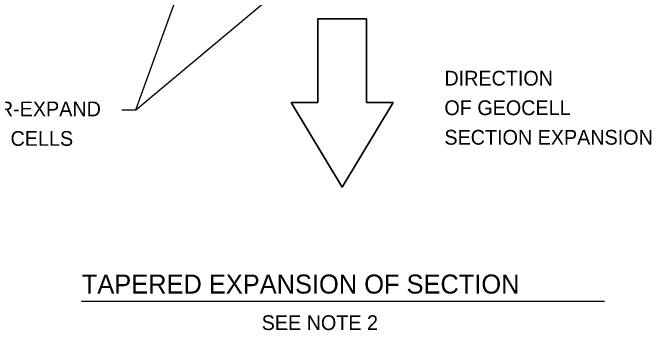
# Model space of a CAD drawing. Extents: x 638850 to 644908, y 297188 to 298900.
# Drawn here: x 644330.6 to 644451.6, y 297605.4 to 297665.5 of the extents above; entities that cross this region are included whole.
import ezdxf

# ---------------------------------------------------------------- set-up
doc = ezdxf.new("R2010")
doc.units = 0
for name, color, linetype in [('1', 7, 'Continuous'), ('3', 7, 'Continuous'), ('50', 7, 'Continuous'), ('6', 7, 'Continuous')]:
    doc.layers.add(name, color=color, linetype=linetype)

msp = doc.modelspace()

# ---------------------------------------------------------------- linework, layer by layer
at = {"layer": '1'}
for p, q in [((644397.66, 297664.34), (644388.45, 297664.34)), ((644388.45, 297664.34), (644388.45, 297648.5)), ((644397.66, 297648.5), (644397.66, 297664.34)), ((644388.45, 297648.5), (644383.37, 297648.5)), ((644383.37, 297648.5), (644393.06, 297632.47)), ((644393.06, 297632.47), (644402.74, 297648.5)), ((644402.74, 297648.5), (644397.66, 297648.5))]:
    msp.add_line(p, q, dxfattribs=at)
at = {"layer": '3'}
msp.add_line((644343.65, 297610.87), (644442.75, 297610.87), dxfattribs=at)
at = {"layer": '50'}
for p, q in [((644388.45, 297648.5), (644388.45, 297664.34)), ((644388.45, 297664.34), (644397.66, 297664.34)), ((644397.66, 297664.34), (644397.66, 297648.5)), ((644393.06, 297632.47), (644383.37, 297648.5)), ((644383.37, 297648.5), (644388.45, 297648.5)), ((644402.74, 297648.5), (644393.06, 297632.47)), ((644397.66, 297648.5), (644402.74, 297648.5))]:
    msp.add_line(p, q, dxfattribs=at)
at = {"layer": '6'}
for p, q in [((644353.9, 297647.11), (644384.6, 297672.78)), ((644353.9, 297647.11), (644362.19, 297669.89)), ((644351.26, 297647.11), (644353.9, 297647.11))]:
    msp.add_line(p, q, dxfattribs=at)

# ---------------------------------------------------------------- texts
at = {"layer": '3'}
for s, height, p in [('DIRECTION', 2.799, (644412.43, 297651.72)), ('OVER-EXPAND', 2.799, (644320.06, 297645.9)), ('OF GEOCELL', 2.799, (644412.43, 297646.12)), ('SECTION EXPANSION', 2.799, (644412.43, 297640.52)), ('THE INNER CELLS', 2.799, (644308.97, 297640.3)), ('TAPERED EXPANSION OF SECTION', 3.6022, (644343.69, 297612.3)), ('SEE NOTE 2', 2.799, (644377.79, 297605.39))]:
    msp.add_text(s, height=height, dxfattribs=at).set_placement(p)

doc.saveas('drawing.dxf')
